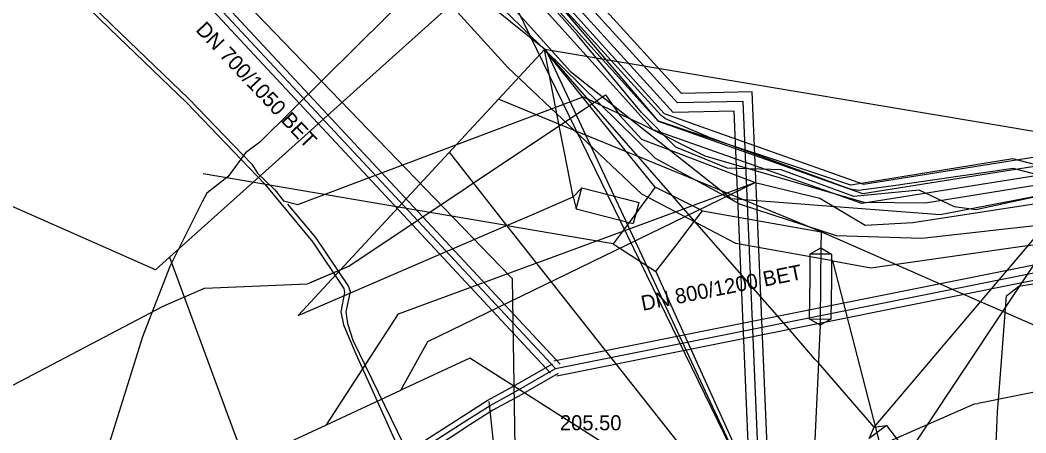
# Model space of a CAD drawing. Extents: x -600309 to -598967, y -1161267 to -1160292.
# Drawn here: x -599370.7 to -599317.2, y -1161144.4 to -1161122.4 of the extents above; entities that cross this region are included whole.
import ezdxf

# ---------------------------------------------------------------- set-up
doc = ezdxf.new("R2010")
doc.units = 0
for name, color, linetype in [('Vrstva 1', 7, 'Continuous'), ('Vrstva 10', 7, 'Continuous'), ('Vrstva 12', 7, 'Continuous'), ('Vrstva 13', 7, 'Continuous'), ('Vrstva 16', 7, 'Continuous'), ('Vrstva 19', 7, 'Continuous'), ('Vrstva 29', 7, 'Continuous'), ('Vrstva 30', 7, 'Continuous'), ('Vrstva 42', 7, 'Continuous'), ('Vrstva 44', 7, 'Continuous'), ('Vrstva 52', 7, 'Continuous'), ('Vrstva 54', 7, 'Continuous'), ('Vrstva 55', 7, 'Continuous'), ('Vrstva 58', 7, 'Continuous'), ('Vrstva 9', 7, 'Continuous')]:
    doc.layers.add(name, color=color, linetype=linetype)

msp = doc.modelspace()

# ---------------------------------------------------------------- linework, layer by layer
at = {"layer": 'Vrstva 1'}
msp.add_lwpolyline([(-599345.77, -1161142.7), (-599344.77, -1161152.04)], dxfattribs=at)
at = {"layer": 'Vrstva 10'}
for p, q in [((-599276.131, -1161127.316), (-599342.313, -1161140.557)), ((-599275.975, -1161128.1), (-599342.157, -1161141.341))]:
    msp.add_line(p, q, dxfattribs=at)
for points in [[(-599365.543, -1161115.426), (-599364.929, -1161116.085), (-599360.893, -1161120.416), (-599351.471, -1161130.526), (-599341.979, -1161140.71)], [(-599342.491, -1161141.188), (-599351.983, -1161131.003), (-599361.405, -1161120.893), (-599365.441, -1161116.562), (-599366.055, -1161115.904)], [(-599375.209, -1161161.483), (-599374.92, -1161161.351), (-599364.911, -1161154.841), (-599364.31, -1161154.456), (-599364.062, -1161154.297), (-599363.35, -1161153.841), (-599347.991, -1161144.004), (-599347.104, -1161143.437), (-599345.86, -1161142.64), (-599344.466, -1161141.887), (-599342.385, -1161140.689)], [(-599342.085, -1161141.209), (-599344.174, -1161142.411), (-599345.556, -1161143.158), (-599346.781, -1161143.942), (-599347.667, -1161144.51), (-599363.026, -1161154.347), (-599363.738, -1161154.803), (-599363.986, -1161154.962), (-599364.585, -1161155.345), (-599374.63, -1161161.879), (-599374.959, -1161162.029)]]:
    msp.add_lwpolyline(points, dxfattribs=at)
at = {"layer": 'Vrstva 12'}
for points in [[(-599360.51, -1161096.34), (-599358.98, -1161104.14), (-599358.41, -1161105.92), (-599355.06, -1161110.01), (-599349.43, -1161115.82), (-599346.87, -1161119.12), (-599341.43, -1161125.16), (-599332.9, -1161131.91), (-599321.79, -1161132.77), (-599312.13, -1161130.91), (-599306.26, -1161129.68), (-599299.48, -1161128.89), (-599299.72, -1161126.98)], [(-599363.09, -1161137.64), (-599360.89, -1161136.68), (-599355.42, -1161136.44), (-599353.22, -1161135.51), (-599340.74, -1161127.18), (-599339.57, -1161126.4), (-599338.81, -1161127.5), (-599337.66, -1161128.77)], [(-599355.174, -1161136.336), (-599353.22, -1161135.51), (-599340.74, -1161127.18), (-599339.57, -1161126.4), (-599338.81, -1161127.5), (-599337.66, -1161128.77)], [(-599337.66, -1161128.77), (-599331.62, -1161131.07)], [(-599323.24, -1161133.18), (-599299.54, -1161129.54)], [(-599354.4, -1161143.93), (-599350.57, -1161138.04), (-599331.62, -1161131.07)], [(-599350.45, -1161142.1), (-599349.01, -1161139.5), (-599331.62, -1161131.07)], [(-599331.62, -1161131.07), (-599328.18, -1161131.9)], [(-599328.18, -1161131.9), (-599325.78, -1161133.33), (-599323.24, -1161133.18)], [(-599358.355, -1161136.569), (-599355.42, -1161136.44), (-599355.174, -1161136.336)], [(-599275.47, -1161137.17), (-599288.56, -1161139.47), (-599332.64, -1161149.38), (-599346.78, -1161140.39), (-599350.45, -1161142.1)], [(-599376.95, -1161144.9), (-599363.09, -1161137.64)], [(-599354.4, -1161143.93), (-599350.45, -1161142.1)], [(-599377.63, -1161154.71), (-599369.6, -1161150.98), (-599354.4, -1161143.93)]]:
    msp.add_lwpolyline(points, dxfattribs=at)
at = {"layer": 'Vrstva 13'}
for points in [[(-599344.657, -1161136.04), (-599363.167, -1161116.871), (-599367.144, -1161112.769), (-599384.036, -1161106.936), (-599403.857, -1161100.091), (-599410.679, -1161101.514)], [(-599240.916, -1161130.896), (-599268.603, -1161135.413), (-599277.204, -1161134.212), (-599283.11, -1161135.425), (-599319.773, -1161142.795)], [(-599343.781, -1161147.788), (-599343.93, -1161147.29), (-599344.381, -1161145.137), (-599344.509, -1161136.178), (-599344.657, -1161136.04)], [(-599324.73, -1161144.9), (-599319.968, -1161142.812), (-599319.773, -1161142.795)]]:
    msp.add_lwpolyline(points, dxfattribs=at)
at = {"layer": 'Vrstva 16'}
for points in [[(-599362.74, -1161135.03), (-599363.49, -1161135.7), (-599365.97, -1161134.6), (-599372.85, -1161131.57), (-599390.62, -1161123.28), (-599395.67, -1161110.31), (-599395.85, -1161109.84), (-599431.51, -1161116.63), (-599437.98, -1161113.92), (-599446.12, -1161118), (-599467.25, -1161128.61), (-599480.16, -1161135.09), (-599482.54, -1161136.74), (-599491.58, -1161143), (-599506.15, -1161153.54), (-599506.77, -1161153.95), (-599507.46, -1161154.42), (-599517.51, -1161160.75), (-599532.48, -1161170.92), (-599540.46, -1161176.34), (-599543.07, -1161174.85), (-599544.186, -1161175.34), (-599546.53, -1161176.37)], [(-599327.49, -1161135.23), (-599332.64, -1161134.3), (-599337.65, -1161131.68), (-599344.76, -1161124.96), (-599347.79, -1161121.63), (-599358.83, -1161131.53), (-599362.74, -1161135.03)], [(-599327.49, -1161135.23), (-599325.48, -1161135.59), (-599317.17, -1161134.41), (-599299.08, -1161132.44), (-599292.83, -1161131.63), (-599273.86, -1161129.17), (-599251.23, -1161123.99)], [(-599362.74, -1161135.03), (-599359.71, -1161143.25), (-599358.81, -1161145.67)], [(-599302.349, -1161232.808), (-599308.99, -1161207.05), (-599324.87, -1161145.39), (-599327.49, -1161135.23)]]:
    msp.add_lwpolyline(points, dxfattribs=at)
at = {"layer": 'Vrstva 19'}
for points in [[(-599318.27, -1161137.08), (-599317.6, -1161136.57), (-599303.17, -1161134.21), (-599290.6, -1161132.28), (-599285.61, -1161131.45), (-599282.649, -1161130.966)], [(-599317.71, -1161218.122), (-599317.785, -1161217.833), (-599318.02, -1161216.93), (-599321.97, -1161205.79), (-599322.17, -1161205.2), (-599322.62, -1161203.99), (-599322.98, -1161200.97), (-599324.43, -1161183.01), (-599319.65, -1161175.61), (-599319.22, -1161175.05), (-599318.88, -1161174.62), (-599318.2, -1161173.77), (-599318.4, -1161172.3), (-599318.421, -1161172.099), (-599318.714, -1161169.316), (-599319.43, -1161157.44), (-599319.42, -1161157.24), (-599318.89, -1161146.52), (-599318.78, -1161144.09), (-599318.74, -1161143.24), (-599318.69, -1161142.59), (-599318.675, -1161142.391), (-599318.27, -1161137.08)]]:
    msp.add_lwpolyline(points, dxfattribs=at)
at = {"layer": 'Vrstva 29'}
for points in [[(-599158.303, -1161104.988), (-599325.905, -1161131.661), (-599336.75, -1161127.83), (-599365.633, -1161095.812), (-599414.895, -1161072.929)], [(-599330.533, -1161167.593), (-599330.828, -1161160.586), (-599332.254, -1161126.761), (-599335.753, -1161126.836), (-599343.071, -1161118.796), (-599344.873, -1161112.931)]]:
    msp.add_lwpolyline(points, dxfattribs=at)
at = {"layer": 'Vrstva 30'}
for points in [[(-599414.684, -1161072.476), (-599365.33, -1161095.401), (-599336.464, -1161127.401), (-599325.858, -1161131.147), (-599158.381, -1161104.495)], [(-599158.224, -1161105.482), (-599325.952, -1161132.175), (-599337.036, -1161128.259), (-599365.936, -1161096.223), (-599415.106, -1161073.382)], [(-599331.054, -1161167.117), (-599332.733, -1161127.271), (-599335.97, -1161127.341), (-599343.515, -1161119.051), (-599345.376, -1161113.088)], [(-599330.012, -1161168.068), (-599331.775, -1161126.251), (-599335.536, -1161126.331), (-599342.627, -1161118.541), (-599344.422, -1161112.79)]]:
    msp.add_lwpolyline(points, dxfattribs=at)
at = {"layer": 'Vrstva 42'}
msp.add_lwpolyline([(-599296.478, -1161126.465), (-599296.38, -1161127.16), (-599296.44, -1161127.59), (-599296.67, -1161127.79), (-599300.07, -1161128.33), (-599307.64, -1161129.31), (-599314.73, -1161130.49), (-599316.26, -1161130.72), (-599316.88, -1161130.58), (-599317.91, -1161130.32), (-599324.39, -1161131.25), (-599326.12, -1161131.48), (-599326.57, -1161131.42), (-599334.04, -1161128.67), (-599336.39, -1161127.69), (-599336.62, -1161127.5), (-599341.05, -1161122.63), (-599345.64, -1161117.62)], dxfattribs=at)
at = {"layer": 'Vrstva 44'}
for points in [[(-599406.259, -1161105.738), (-599406.12, -1161105.82), (-599405.62, -1161105.92), (-599402.29, -1161105.82), (-599398.17, -1161105.8), (-599394.89, -1161106.31), (-599389.88, -1161107.39), (-599385.38, -1161108.9), (-599381.39, -1161111.31), (-599376.93, -1161114.33), (-599374.3, -1161115.75), (-599371.58, -1161117.29), (-599369.24, -1161119.33), (-599365.79, -1161122.71), (-599361.74, -1161126.6), (-599358.367, -1161130.091), (-599358.06, -1161130.56)], [(-599357.15, -1161131.46), (-599356.69, -1161132.04), (-599355.92, -1161132.23), (-599340.76, -1161126.52), (-599337.6, -1161127.98), (-599334.3, -1161129.65), (-599325.84, -1161132.1), (-599322.56, -1161132.15), (-599307.44, -1161129.7), (-599298.29, -1161128.45), (-599287.97, -1161127.06), (-599286.6, -1161125.91), (-599274.96, -1161124.22), (-599259.04, -1161121.46), (-599242.21, -1161118.98), (-599232.167, -1161117.766), (-599230.06, -1161117.26), (-599228.86, -1161117.2)], [(-599369.33, -1161119.58), (-599365.94, -1161122.88), (-599361.82, -1161126.83), (-599357.68, -1161131.15), (-599355.12, -1161134.24), (-599353.48, -1161136.7), (-599353.45, -1161136.9), (-599353.64, -1161137.93), (-599353.49, -1161138.62), (-599352.85, -1161140.16), (-599348.41, -1161149.97), (-599345.79, -1161156.02), (-599345.61, -1161156.62), (-599345.52, -1161157.15), (-599345.64, -1161158.11), (-599346.13, -1161158.63), (-599347.877, -1161159.048)], [(-599358.06, -1161130.56), (-599357.15, -1161131.46)], [(-599356.471, -1161132.211), (-599354.99, -1161133.98), (-599353.23, -1161136.58), (-599353.14, -1161136.85), (-599353.38, -1161137.94), (-599353.28, -1161138.56), (-599353, -1161139.43), (-599347.95, -1161149.79), (-599344.9, -1161155.62), (-599343.57, -1161157.29), (-599343.29, -1161157.63), (-599342.97, -1161157.79), (-599342.46, -1161157.68), (-599338.47, -1161155.73), (-599334.3, -1161153.83), (-599330.57, -1161152.2), (-599328.71, -1161151.45), (-599328.33, -1161151.39), (-599327.63, -1161151.61), (-599327.25, -1161151.86), (-599325.83, -1161152.86), (-599325.015, -1161153.493)]]:
    msp.add_lwpolyline(points, dxfattribs=at)
at = {"layer": 'Vrstva 52'}
msp.add_lwpolyline([(-599443.556, -1161267.031), (-599429.25, -1161260.28), (-599403.97, -1161248.61), (-599379.15, -1161236.86), (-599353.76, -1161224.39), (-599328.21, -1161212.98), (-599317.52, -1161181.99), (-599328.8, -1161153.56), (-599345.285, -1161119.772), (-599395.536, -1161081.384), (-599430.76, -1161091.53)], dxfattribs=at)
at = {"layer": 'Vrstva 54'}
for points in [[(-599350.58, -1161132.38), (-599342.81, -1161124)], [(-599338.45, -1161129.44), (-599342.81, -1161124)], [(-599312.57, -1161129.07), (-599342.81, -1161124)], [(-599342.05, -1161127.96), (-599342.81, -1161124)], [(-599337.83, -1161129.69), (-599342.81, -1161124)], [(-599342.05, -1161127.96), (-599345.257, -1161126.639)], [(-599341.77, -1161129.39), (-599342.05, -1161127.96)], [(-599338.45, -1161129.44), (-599342.05, -1161127.96)], [(-599317.75, -1161135.17), (-599312.57, -1161129.07)], [(-599344.81, -1161133.34), (-599347.87, -1161129.458)], [(-599341.3, -1161131.82), (-599341.77, -1161129.39)], [(-599336.94, -1161131.32), (-599338.45, -1161129.44)], [(-599337.83, -1161129.69), (-599338.45, -1161129.44)], [(-599336.01, -1161131.78), (-599337.83, -1161129.69)], [(-599328.12, -1161133.68), (-599337.83, -1161129.69)], [(-599350.58, -1161132.38), (-599360.95, -1161130.61)], [(-599341.124, -1161132.463), (-599340.833, -1161131.344), (-599341.3, -1161131.82), (-599341.124, -1161132.463)], [(-599340.833, -1161131.344), (-599338.55, -1161131.94)], [(-599336.94, -1161131.32), (-599337.82, -1161132.51)], [(-599336.01, -1161131.78), (-599336.94, -1161131.32)], [(-599343.37, -1161132.72), (-599341.3, -1161131.82)], [(-599338.55, -1161131.94), (-599337.807, -1161132.129)], [(-599334.42, -1161132.57), (-599336.01, -1161131.78)], [(-599334.84, -1161133.12), (-599336.01, -1161131.78)], [(-599355.91, -1161138.13), (-599350.58, -1161132.38)], [(-599344.84, -1161133.35), (-599350.58, -1161132.38)], [(-599341.124, -1161132.463), (-599338.32, -1161133.19)], [(-599337.82, -1161132.51), (-599338.32, -1161133.19)], [(-599337.89, -1161132.46), (-599338.098, -1161133.248)], [(-599337.807, -1161132.129), (-599337.89, -1161132.46)], [(-599344.81, -1161133.34), (-599343.37, -1161132.72)], [(-599334.84, -1161133.12), (-599334.42, -1161132.57)], [(-599334.42, -1161132.57), (-599328.12, -1161133.68)], [(-599355.91, -1161138.13), (-599344.84, -1161133.35)], [(-599344.84, -1161133.35), (-599344.81, -1161133.34)], [(-599344.8, -1161133.36), (-599344.84, -1161133.35)], [(-599344.8, -1161133.36), (-599344.81, -1161133.34)], [(-599328.86, -1161153.54), (-599344.8, -1161133.36)], [(-599341.78, -1161133.87), (-599344.8, -1161133.36)], [(-599338.32, -1161133.19), (-599339.16, -1161134.32)], [(-599338.32, -1161133.19), (-599338.098, -1161133.248)], [(-599335.47, -1161133.94), (-599334.84, -1161133.12)], [(-599333.58, -1161134.56), (-599334.84, -1161133.12)], [(-599339.16, -1161134.32), (-599341.78, -1161133.87)], [(-599336.9, -1161135.79), (-599335.61, -1161134.12)], [(-599335.61, -1161134.12), (-599335.47, -1161133.94)], [(-599328.12, -1161133.68), (-599328.13, -1161134.54)], [(-599323.35, -1161135.77), (-599328.12, -1161133.68)], [(-599339.16, -1161134.32), (-599336.9, -1161135.79)], [(-599329.96, -1161138.7), (-599333.58, -1161134.56)], [(-599328.711, -1161134.866), (-599328.13, -1161134.54), (-599327.555, -1161134.878), (-599328.711, -1161134.866)], [(-599328.13, -1161134.54), (-599328.15, -1161136.19)], [(-599328.711, -1161134.866), (-599328.72, -1161136.16)], [(-599327.555, -1161134.878), (-599327.57, -1161136.23)], [(-599319.65, -1161137.4), (-599317.75, -1161135.17)], [(-599318.46, -1161137.92), (-599316.54, -1161135.04)], [(-599336.9, -1161135.79), (-599335.81, -1161138.2)], [(-599328.72, -1161136.16), (-599328.745, -1161138.302)], [(-599328.15, -1161136.19), (-599328.17, -1161138.64)], [(-599327.57, -1161136.23), (-599327.589, -1161138.314)], [(-599319.65, -1161137.4), (-599323.35, -1161135.77)], [(-599324.29, -1161142.87), (-599319.65, -1161137.4)], [(-599318.46, -1161137.92), (-599319.65, -1161137.4)], [(-599335.81, -1161138.2), (-599328.86, -1161153.54)], [(-599328.745, -1161138.302), (-599327.589, -1161138.314), (-599328.17, -1161138.64), (-599328.745, -1161138.302)], [(-599322.68, -1161144.26), (-599318.46, -1161137.92)], [(-599311.032, -1161141.178), (-599318.46, -1161137.92)], [(-599328.44, -1161140.44), (-599329.96, -1161138.7)], [(-599328.17, -1161138.64), (-599328.24, -1161140.1)], [(-599328.26, -1161140.65), (-599328.44, -1161140.44)], [(-599328.24, -1161140.1), (-599328.26, -1161140.65)], [(-599328.26, -1161140.65), (-599328.38, -1161143.23)], [(-599325.3, -1161144.05), (-599328.26, -1161140.65)], [(-599328.38, -1161143.23), (-599328.86, -1161153.54)], [(-599325.3, -1161144.05), (-599324.29, -1161142.87)], [(-599325.56, -1161144.664), (-599325.3, -1161144.05), (-599324.639, -1161143.965), (-599325.56, -1161144.664)], [(-599324.639, -1161143.965), (-599323.49, -1161145.48)], [(-599323.49, -1161145.48), (-599322.68, -1161144.26)]]:
    msp.add_lwpolyline(points, dxfattribs=at)
at = {"layer": 'Vrstva 55'}
msp.add_lwpolyline([(-599305.628, -1161129.235), (-599314.8, -1161130.62), (-599317.93, -1161129.8), (-599326.53, -1161131.21), (-599336.75, -1161127.81), (-599345.39, -1161117.66), (-599344.35, -1161116.93)], dxfattribs=at)
at = {"layer": 'Vrstva 58'}
for points in [[(-599430.967, -1161091.647), (-599395.423, -1161081.797), (-599342.739, -1161124.011), (-599328.906, -1161153.63), (-599317.253, -1161182.504), (-599328.159, -1161213.041), (-599353.818, -1161224.464), (-599379.19, -1161236.921), (-599403.873, -1161248.573), (-599429.072, -1161260.169), (-599443.589, -1161267.031)], [(-599347.81, -1161118.89), (-599357.94, -1161128.93), (-599358.7, -1161129.49), (-599359.63, -1161130.74), (-599360.77, -1161131.63), (-599361.01, -1161132.09)], [(-599293.73, -1161126.45), (-599295.39, -1161126.43), (-599297.21, -1161126.75), (-599298.46, -1161127.3), (-599299.94, -1161127.56), (-599301.87, -1161128.03), (-599309.08, -1161129), (-599313.61, -1161131.16), (-599319.89, -1161132.51), (-599321.02, -1161132.35), (-599322.91, -1161131.47), (-599326.379, -1161131.801), (-599330.24, -1161130.39), (-599333.108, -1161130.303), (-599335.83, -1161129.18), (-599337.66, -1161127.35), (-599341.06, -1161123.24), (-599344.18, -1161119.69)], [(-599346.76, -1161120.11), (-599336.94, -1161129.78), (-599332.41, -1161132.21), (-599327.32, -1161133.88), (-599322.77, -1161134.02), (-599315.8, -1161133.25), (-599308.27, -1161132.17), (-599299.35, -1161130.74), (-599289.71, -1161129.14), (-599280.64, -1161127.43)], [(-599361.01, -1161132.09), (-599362.73, -1161135.532), (-599364.176, -1161139.261), (-599366.04, -1161145.21), (-599366.01, -1161146.65), (-599366, -1161148.69), (-599366.31, -1161149.73), (-599373.37, -1161153.16), (-599374.49, -1161153.74), (-599378.42, -1161155.54)]]:
    msp.add_lwpolyline(points, dxfattribs=at)
at = {"layer": 'Vrstva 9'}
msp.add_line((-599342.235, -1161140.949), (-599276.053, -1161127.708), dxfattribs=at)
for points in [[(-599365.799, -1161115.665), (-599365.185, -1161116.323), (-599361.149, -1161120.654), (-599351.727, -1161130.764), (-599342.235, -1161140.949)], [(-599375.084, -1161161.756), (-599374.775, -1161161.615), (-599364.748, -1161155.093), (-599364.148, -1161154.709), (-599363.9, -1161154.55), (-599363.188, -1161154.094), (-599347.829, -1161144.257), (-599346.943, -1161143.689), (-599345.708, -1161142.899), (-599344.32, -1161142.149), (-599342.235, -1161140.949)]]:
    msp.add_lwpolyline(points, dxfattribs=at)

# ---------------------------------------------------------------- texts
at = {"layer": 'Vrstva 12'}
for s, rotation, p in [('DN 700/1050 BET', 313.338, (-599361.394, -1161122.989)), ('DN 800/1200 BET', 11.2388, (-599337.596, -1161137.883))]:
    msp.add_text(s, height=0.8, rotation=rotation, dxfattribs=at).set_placement(p)
msp.add_text('205.50', height=0.8, dxfattribs=at).set_placement((-599341.996, -1161144.224))

doc.saveas('drawing.dxf')
